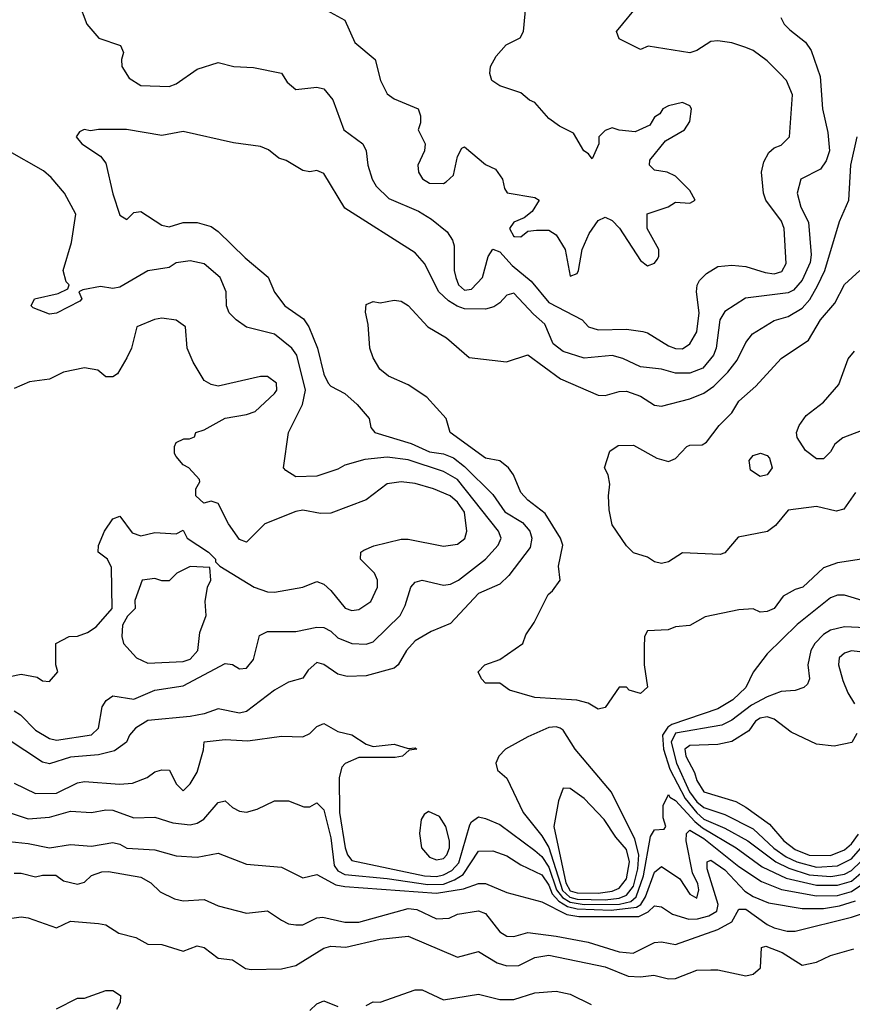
# Model space of a CAD drawing. Header units: inches. Extents: x 2348341 to 2479810, y 460419 to 613669.
# Tile 518 of 656: x 2420766 to 2423132, y 556425 to 559223. Entities that reach past the tile are written whole.
import ezdxf

# ---------------------------------------------------------------- set-up
doc = ezdxf.new("R2010")
doc.units = ezdxf.units.IN
doc.header["$MEASUREMENT"] = 0
doc.layers.add('C4525', color=7, linetype='Continuous')

msp = doc.modelspace()

# ---------------------------------------------------------------- linework, layer by layer
at = {"layer": 'C4525', "color": 2}
for points, elevation in [([(2420933, 559273), (2420956, 559210), (2420990.5, 559170.5), (2421052, 559150), (2421061, 559130), (2421054.8, 559110), (2421056, 559090), (2421076.8, 559056.8), (2421110, 559036.3), (2421190, 559033), (2421210, 559040.5), (2421270, 559082.8), (2421330, 559101), (2421374, 559090), (2421430, 559087.7), (2421510, 559071.3), (2421525.4, 559045.4), (2421550, 559024.7), (2421610, 559031), (2421630, 559026.8), (2421655.6, 558995.6), (2421687.3, 558910), (2421740.7, 558870), (2421750.7, 558850), (2421754.8, 558810), (2421767.3, 558770), (2421778.8, 558750), (2421814.7, 558714.7), (2421899.2, 558679.2), (2421936.2, 558656.2), (2421980.5, 558620.5), (2421996.1, 558596.1), (2422000.4, 558580.4), (2422000.3, 558510), (2422005.7, 558490), (2422012.7, 558470), (2422030, 558454.4), (2422050, 558457.6), (2422080.9, 558490), (2422097, 558550), (2422110, 558570.7), (2422130, 558563.8), (2422165, 558525), (2422219.6, 558479.6), (2422270, 558419.3), (2422364.7, 558370), (2422382, 558350), (2422410, 558342), (2422490, 558343.8), (2422536.7, 558336.7), (2422550, 558333.4), (2422610, 558295.8), (2422630, 558288.5), (2422650, 558288.2), (2422670, 558302), (2422690, 558336), (2422696.9, 558390), (2422689.4, 558450), (2422691.6, 558468.4), (2422698, 558482), (2422718, 558502), (2422750, 558521.6), (2422790, 558525.5), (2422830, 558522), (2422884.4, 558504.4), (2422910, 558501.3), (2422932.1, 558507.9), (2422944.5, 558530), (2422938.7, 558630), (2422931, 558651), (2422886.6, 558710), (2422879.5, 558730), (2422874.5, 558790), (2422881.2, 558818.8), (2422894.5, 558845.5), (2422910, 558858.8), (2422930, 558866.8), (2422954, 558890), (2422962.7, 559010), (2422945.2, 559050), (2422926, 559070), (2422890, 559106), (2422850, 559135.1), (2422830, 559143.7), (2422790, 559157), (2422750, 559162.7), (2422730, 559161.2), (2422690, 559136), (2422670, 559129.3), (2422552, 559148), (2422530, 559138), (2422469.1, 559169.1), (2422462, 559190), (2422529.2, 559270.8)], 74), ([(2421638, 559250), (2421690, 559222), (2421718, 559158), (2421776, 559110), (2421791.3, 559050), (2421810, 559012), (2421830, 558998), (2421898, 558970), (2421904.7, 558950), (2421904.7, 558930), (2421898, 558910), (2421918, 558870), (2421916, 558850), (2421897.3, 558810), (2421898.8, 558790), (2421910.6, 558770.6), (2421930, 558758.8), (2421970, 558758), (2421978, 558762), (2421998.6, 558781.4), (2422010, 558834), (2422022, 558858), (2422030, 558862), (2422090, 558811.3), (2422118, 558798), (2422138, 558770), (2422143.6, 558743.6), (2422151.3, 558731.3), (2422230, 558718), (2422242, 558710), (2422222, 558678), (2422199.8, 558660.2), (2422170, 558648), (2422158, 558630), (2422170, 558607.3), (2422173.2, 558606.8), (2422190, 558606), (2422210, 558622), (2422234.6, 558625.4), (2422270, 558624.7), (2422290, 558611.3), (2422316, 558570), (2422330, 558494), (2422350, 558502), (2422354, 558510), (2422364, 558570), (2422384.1, 558615.9), (2422410, 558652), (2422430, 558662), (2422450, 558652), (2422470.6, 558630.6), (2422530, 558538.8), (2422550, 558524), (2422570, 558531), (2422578, 558542), (2422582.7, 558550), (2422582.7, 558570), (2422549, 558630), (2422549, 558671), (2422608.9, 558691.1), (2422630, 558704.7), (2422670, 558702), (2422686, 558710), (2422670, 558738), (2422630, 558778), (2422606, 558790), (2422570, 558795.3), (2422555.3, 558810), (2422556.4, 558823.6), (2422601.2, 558878.8), (2422655.3, 558910), (2422670, 558934), (2422675.3, 558970), (2422670, 558978), (2422650, 558988), (2422610, 558978), (2422594, 558970), (2422584.7, 558955.3), (2422570, 558946), (2422556.9, 558923.1), (2422515.3, 558904.7), (2422470, 558908.7), (2422450, 558915.3), (2422430, 558908), (2422412, 558890), (2422411.3, 558870), (2422392.7, 558827.3), (2422382, 558842), (2422368.7, 558850), (2422340.2, 558900.2), (2422300.2, 558920.2), (2422270, 558942), (2422230, 558988), (2422214.6, 558994.6), (2422190, 559015.3), (2422130, 559035.3), (2422108, 559050), (2422102, 559070), (2422104, 559090), (2422120.2, 559119.8), (2422148.7, 559151.3), (2422188.4, 559171.6), (2422198, 559190), (2422205.2, 559270)], 78), ([(2422929.2, 559229.2), (2422939, 559210), (2422954.2, 559194.2), (2422999.1, 559159.1), (2423015.6, 559135.6), (2423041.2, 559061.2), (2423047.6, 558970), (2423062.6, 558902.6), (2423067.6, 558850), (2423058.3, 558821.7), (2423041.6, 558798.4), (2422986, 558770), (2422975.1, 558730), (2422985.6, 558690), (2423007.8, 558647.8), (2423015.2, 558555.2), (2423012.8, 558532.8), (2422990, 558483), (2422965.2, 558454.8), (2422950, 558447.2), (2422828.2, 558431.8), (2422770, 558394), (2422755.6, 558370), (2422745.6, 558290), (2422737.6, 558270), (2422707.3, 558232.7), (2422670, 558218.9), (2422630, 558218.7), (2422590, 558230.4), (2422530, 558236.4), (2422480.3, 558260.3), (2422450, 558268.4), (2422370, 558261.3), (2422310, 558280.3), (2422282.4, 558302.4), (2422258.2, 558358.2), (2422225.9, 558385.9), (2422170, 558446), (2422150, 558440.5), (2422130, 558418), (2422112.9, 558407.1), (2422090, 558400.5), (2422030, 558401.1), (2422009.2, 558409.2), (2421984, 558424), (2421957.1, 558450), (2421916.3, 558530), (2421890, 558560.7), (2421690, 558687.3), (2421630, 558786), (2421610, 558794.8), (2421590, 558790.8), (2421570, 558794.8), (2421522.8, 558822.8), (2421502, 558830), (2421473.2, 558853.2), (2421450, 558862.8), (2421372.8, 558872.8), (2421230, 558904.9), (2421170, 558894.4), (2421069.3, 558910.7), (2420989.2, 558910.8), (2420966.8, 558906.8), (2420948.7, 558911.3), (2420935.3, 558904.7), (2420926, 558890), (2420942, 558870), (2420995.3, 558835.3), (2421010, 558815.3), (2421030, 558728), (2421050, 558668), (2421070, 558655.3), (2421090, 558675.3), (2421110, 558678), (2421170, 558639), (2421190, 558634), (2421230, 558646.6), (2421270, 558647), (2421310, 558635.1), (2421330, 558620.9), (2421406.5, 558546.5), (2421471.6, 558491.6), (2421490, 558448.7), (2421519, 558410), (2421572.6, 558372.6), (2421587.6, 558350), (2421611.8, 558290), (2421630, 558215.3), (2421642.7, 558190), (2421650, 558181.2), (2421690, 558161.2), (2421725.2, 558130), (2421759, 558090), (2421764, 558064), (2421775.3, 558050), (2421878.5, 558018.5), (2421930, 557994.8), (2421970, 557989.8), (2421998.2, 557978.2), (2422030, 557953), (2422110, 557873.6), (2422144.7, 557824.7), (2422194.6, 557794.6), (2422215.4, 557770), (2422221.1, 557750), (2422216.8, 557723.2), (2422156.2, 557643.8), (2422130, 557619.3), (2422070, 557592.7), (2421990, 557506.8), (2421935.5, 557484.5), (2421890, 557458), (2421865.2, 557430), (2421841.2, 557390), (2421830, 557380.7), (2421750, 557358.4), (2421696.4, 557356.4), (2421670, 557363), (2421630, 557391), (2421610, 557396), (2421585.6, 557374.4), (2421570, 557352), (2421530, 557340.7), (2421490, 557317.3), (2421410, 557257.1), (2421390, 557252.7), (2421330, 557264.9), (2421289.6, 557250.4), (2421250, 557242.6), (2421130, 557231.8), (2421095.1, 557210), (2421077.2, 557190), (2421069.2, 557170), (2421034.7, 557145.3), (2420990, 557133.7), (2420910, 557127.2), (2420850, 557108.4), (2420830, 557112.7), (2420730, 557179.1)], 70), ([(2423158, 557690), (2423090, 557679.3), (2423050, 557665.2), (2422992, 557610), (2422970, 557604), (2422935.5, 557584.5), (2422910, 557549.6), (2422890, 557540.9), (2422870, 557539.3), (2422850, 557549.2), (2422810, 557546), (2422714, 557526), (2422670, 557501.2), (2422630, 557498), (2422609, 557489), (2422550, 557486), (2422542, 557470), (2422540.7, 557439.3), (2422540.7, 557390), (2422550, 557326), (2422530, 557308), (2422498, 557318), (2422490, 557326), (2422470, 557326), (2422430, 557268.7), (2422410, 557264), (2422381.2, 557281.2), (2422349.4, 557289.4), (2422230, 557297.2), (2422158, 557318), (2422130, 557338), (2422090, 557338), (2422078, 557350), (2422069, 557370), (2422088, 557390), (2422130, 557404.7), (2422195.3, 557450), (2422204.7, 557475.3), (2422228, 557510), (2422268, 557590), (2422280.4, 557599.6), (2422302, 557630), (2422297.2, 557670), (2422309.3, 557730), (2422302.7, 557750), (2422259.6, 557819.6), (2422210, 557857.2), (2422190, 557879), (2422169.4, 557929.4), (2422155.3, 557950), (2422130, 557969.2), (2422090, 557977), (2421988.7, 558050), (2421978, 558090), (2421922.7, 558150), (2421870, 558185.1), (2421814, 558210), (2421789.2, 558230), (2421770, 558262), (2421760.9, 558290), (2421756.5, 558356.5), (2421748.4, 558391.6), (2421750, 558414), (2421770, 558422), (2421790, 558418), (2421830, 558426), (2421850, 558422.8), (2421870, 558410.8), (2421926, 558350), (2421979, 558319), (2422043, 558263), (2422149.3, 558250.7), (2422210, 558271), (2422302.8, 558202.8), (2422410, 558156), (2422430, 558154.8), (2422470, 558166.8), (2422490, 558167.3), (2422530, 558153), (2422570, 558127.7), (2422590, 558124.9), (2422670, 558146), (2422710, 558161.6), (2422738.2, 558181.8), (2422778.7, 558221.3), (2422804.9, 558255.1), (2422830, 558306), (2422849, 558330), (2422910, 558368), (2422950, 558379.5), (2422990, 558403.7), (2423011.6, 558428.4), (2423033.5, 558466.5), (2423053.7, 558510), (2423095.6, 558650), (2423122, 558710), (2423127.6, 558810), (2423146, 558890)], 66), ([(2420750, 557259.3), (2420767.5, 557247.5), (2420810, 557204.4), (2420850, 557180.3), (2420870, 557175.6), (2420970, 557190.4), (2420989.6, 557210), (2420999.5, 557270), (2421011.5, 557288.5), (2421030, 557302), (2421090, 557292.2), (2421150, 557317.4), (2421230, 557330.3), (2421350, 557393.4), (2421370, 557390.8), (2421390, 557378.8), (2421410, 557380.7), (2421430, 557404.7), (2421447.3, 557472.7), (2421470, 557484), (2421550, 557484.4), (2421610, 557497.1), (2421630, 557495.5), (2421650, 557485.5), (2421670, 557466.4), (2421710, 557450.4), (2421750, 557448), (2421770, 557455.5), (2421847.3, 557530), (2421861.7, 557558.3), (2421877, 557610), (2421890, 557624.9), (2421910, 557630.4), (2421970, 557616.4), (2421990, 557619.3), (2422012.7, 557630), (2422089.7, 557690.3), (2422126, 557730), (2422134.5, 557750), (2422127, 557770), (2422010, 557916.4), (2421970, 557939.1), (2421870, 557972.6), (2421810, 557979.7), (2421746.7, 557973.3), (2421690, 557957.2), (2421670, 557946), (2421610, 557926), (2421550, 557924), (2421522, 557942), (2421515.3, 557950), (2421529.2, 558050), (2421569.6, 558130), (2421578, 558170), (2421553.6, 558270), (2421539.3, 558290), (2421489.6, 558329.6), (2421410, 558349.4), (2421381.2, 558370), (2421361.2, 558390), (2421353.2, 558410), (2421352, 558450), (2421335.1, 558490), (2421289.5, 558529.5), (2421250, 558538), (2421210, 558532.3), (2421190, 558519.3), (2421130, 558509.3), (2421050, 558462.7), (2421030, 558459.3), (2420995.3, 558464.7), (2420944.7, 558455.3), (2420934, 558450), (2420942, 558430), (2420936.9, 558423.1), (2420870.5, 558389.5), (2420850, 558386), (2420804, 558404), (2420798, 558410), (2420808, 558430), (2420874.6, 558445.4), (2420902, 558458), (2420906, 558470), (2420898, 558478), (2420889, 558510), (2420913.2, 558590), (2420925.2, 558670), (2420892.7, 558730), (2420854.9, 558774.9), (2420833.3, 558793.3), (2420730, 558852.3)], 74), ([(2423140.9, 557879.1), (2423107.7, 557832.3), (2423086.3, 557826.3), (2423030, 557839.3), (2422950, 557829), (2422914, 557786), (2422890.9, 557769.1), (2422807.7, 557752.3), (2422770, 557708), (2422756.9, 557703.1), (2422650, 557708), (2422610, 557682), (2422590, 557678), (2422570, 557682), (2422550, 557695.3), (2422510, 557708), (2422490, 557728), (2422450, 557788), (2422441.2, 557830), (2422439, 557870), (2422443.1, 557903.1), (2422438, 557930), (2422428, 557950), (2422443.1, 557996.9), (2422466.6, 558013.4), (2422510, 558014), (2422576.8, 557976.8), (2422610, 557967.3), (2422630, 557976), (2422662, 558010), (2422670, 558014), (2422705.2, 558014.8), (2422717.5, 558022.5), (2422754, 558070), (2422790, 558106), (2422810, 558138.8), (2422858, 558182), (2422930, 558260.7), (2423007.6, 558312.4), (2423042, 558370), (2423082.9, 558417.1), (2423110, 558470.8), (2423153.2, 558510)], 62), ([(2420710, 557350.6), (2420770, 557362.8), (2420814.8, 557354.8), (2420830, 557344.7), (2420850, 557342), (2420874, 557370), (2420868.7, 557390), (2420868, 557450), (2420906, 557470), (2420930, 557471), (2420958, 557482), (2420982.7, 557497.3), (2421028.7, 557550), (2421026.3, 557666.3), (2421015.3, 557690), (2420989, 557710), (2420989.1, 557729.1), (2421006.6, 557770), (2421030, 557804.7), (2421050, 557812), (2421084.9, 557764.9), (2421110, 557756), (2421150, 557766), (2421210, 557762), (2421230, 557772), (2421242, 557750), (2421302, 557710), (2421322, 557690), (2421322, 557682), (2421334, 557670), (2421432, 557610), (2421470, 557597.3), (2421490, 557596), (2421570, 557610.8), (2421610, 557626.8), (2421630, 557618.8), (2421650, 557600.7), (2421690.7, 557550.7), (2421710, 557544), (2421730, 557546.8), (2421764, 557570), (2421782.7, 557610), (2421782.7, 557630), (2421774, 557650), (2421734, 557690), (2421735.3, 557710), (2421744.1, 557715.9), (2421772.5, 557727.5), (2421850, 557747.3), (2421870, 557747.3), (2421970, 557726.7), (2422010, 557733), (2422031, 557749), (2422036.3, 557770), (2422030, 557824), (2422010, 557851.6), (2421989.2, 557870), (2421942, 557890), (2421890, 557905.1), (2421850, 557909.5), (2421810, 557903.7), (2421750, 557859), (2421650, 557821.2), (2421620.2, 557820.2), (2421570, 557829.2), (2421550, 557825.2), (2421462, 557790), (2421410, 557738), (2421390, 557746), (2421359, 557790), (2421330, 557848), (2421310, 557855.3), (2421288.9, 557848.9), (2421266, 557870), (2421266, 557890), (2421278, 557910), (2421276.4, 557916.4), (2421246, 557950), (2421230, 557958), (2421210, 557982), (2421205.2, 557990), (2421205.2, 558010), (2421210, 558022), (2421232, 558032), (2421248, 558032), (2421262, 558038), (2421266, 558050), (2421290, 558058), (2421350, 558091), (2421410, 558100.7), (2421435.3, 558110), (2421490, 558161), (2421496, 558170), (2421495.1, 558190), (2421470, 558209), (2421450, 558209), (2421330, 558182), (2421310, 558186), (2421290, 558198), (2421259, 558250), (2421242, 558290), (2421237.2, 558350), (2421210, 558369.3), (2421170, 558374.5), (2421148.5, 558371.5), (2421098.8, 558350), (2421083, 558290), (2421070, 558262), (2421043.6, 558216.4), (2421030, 558208), (2421010, 558208), (2420987.3, 558227.3), (2420950, 558234), (2420890, 558221.2), (2420850, 558202), (2420793.6, 558193.6), (2420750, 558175.3)], 78), ([(2423177.5, 558062.5), (2423104.9, 558035.1), (2423083, 558017), (2423070, 557995.3), (2423050, 557975.3), (2423030, 557975.3), (2422999, 557999), (2422975.3, 558035.3), (2422974, 558050), (2422981.2, 558070), (2423001.5, 558098.5), (2423050, 558136), (2423093.8, 558186.2), (2423120.9, 558259.1), (2423138.6, 558281.4)], 58), ([(2423170, 557569.4), (2423110, 557587.8), (2423090, 557588), (2423070, 557580.5), (2422975.3, 557504.7), (2422890, 557421.2), (2422850, 557369), (2422830, 557325.2), (2422793, 557290), (2422750, 557265.1), (2422619.7, 557220.3), (2422607.8, 557212.2), (2422593.1, 557190), (2422595.3, 557150), (2422613.4, 557093.4), (2422657.5, 557010), (2422690, 556969.4), (2422710, 556951), (2422770, 556925.4), (2422835.3, 556890), (2422914.6, 556830), (2422951.6, 556811.6), (2423010, 556792.7), (2423071.6, 556788.4), (2423110, 556795.3), (2423130, 556805.5), (2423183.3, 556856.7)], 70), ([(2423210, 557492.8), (2423110, 557497.4), (2423070, 557488), (2423050, 557475.6), (2423026, 557450), (2423014.4, 557430), (2423006, 557390), (2423010.4, 557349.6), (2423004.9, 557335.1), (2422994.6, 557325.4), (2422970, 557317), (2422930, 557313.6), (2422890, 557299.1), (2422845.3, 557274.7), (2422790, 557232.1), (2422761.7, 557218.3), (2422630, 557195.2), (2422617.5, 557170), (2422632.1, 557110), (2422669, 557029), (2422690, 557000.2), (2422710, 556984.3), (2422770, 556964.2), (2422850, 556923.9), (2422909.1, 556869.1), (2422944.3, 556844.3), (2422974.4, 556830), (2423030, 556814.4), (2423090, 556818.7), (2423130, 556838.4), (2423174.9, 556890)], 74), ([(2423170, 557425.1), (2423130, 557429.5), (2423110, 557422.7), (2423094.8, 557410), (2423093.4, 557390), (2423105.1, 557345.1), (2423119.1, 557310), (2423138.9, 557278.9)], 78), ([(2423145.2, 557194.8), (2423130.6, 557169.4), (2423081.1, 557158.9), (2423030, 557164.5), (2422958, 557198), (2422910, 557235.1), (2422890, 557242), (2422870, 557238.4), (2422857.3, 557230), (2422838, 557202), (2422790, 557171.6), (2422750, 557162.9), (2422670, 557160.7), (2422656.3, 557150), (2422659.5, 557130), (2422683.4, 557083.4), (2422690, 557061), (2422710, 557028.8), (2422801.4, 557001.4), (2422830, 556985.3), (2422897.1, 556937.1), (2422938, 556890), (2422970, 556864.5), (2423010, 556848.6), (2423070, 556847.5), (2423110, 556863.6), (2423130, 556880.9), (2423150, 556908.5)], 78), ([(2420750, 557053), (2420810, 557023.8), (2420870, 557025.3), (2420930, 557054), (2420950, 557058), (2421049.5, 557050.5), (2421086.6, 557053.4), (2421128, 557070), (2421150, 557086), (2421170, 557091.3), (2421191.3, 557090), (2421210, 557052), (2421230, 557032), (2421250, 557051.3), (2421270, 557084.7), (2421288.4, 557148.4), (2421290, 557170.8), (2421350, 557178), (2421413.7, 557173.7), (2421510, 557187.3), (2421570, 557184.9), (2421590, 557194.8), (2421610, 557214.8), (2421630, 557222.8), (2421670, 557200.7), (2421710, 557191), (2421750, 557164.7), (2421770, 557158), (2421830, 557164.7), (2421870, 557152), (2421890, 557154), (2421894, 557150), (2421872.7, 557147.3), (2421854, 557130), (2421833.2, 557126.8), (2421730, 557126.6), (2421690.4, 557109.6), (2421681.4, 557098.6), (2421674, 557070), (2421674.9, 556970), (2421690.4, 556870), (2421697.1, 556850), (2421710, 556833.4), (2421916, 556790), (2421950, 556788.3), (2421970, 556792.7), (2421994.3, 556805.7), (2422013.4, 556826.6), (2422045.1, 556934.9), (2422050, 556944), (2422070, 556957.3), (2422090, 556953.4), (2422130, 556935.8), (2422230, 556861.7), (2422250, 556844.6), (2422270, 556814.7), (2422291.7, 556750), (2422308.5, 556728.5), (2422330, 556715.3), (2422370, 556708.3), (2422470.3, 556709.7), (2422502.4, 556717.6), (2422518.1, 556730), (2422538.8, 556790), (2422558.3, 556901.7), (2422570, 556921), (2422597.2, 556922.8), (2422602, 556930), (2422594.8, 556954.8), (2422594.5, 556990), (2422610, 557021), (2422613.3, 557013.3), (2422630, 557004.2), (2422684.3, 556944.3), (2422706.2, 556926.2), (2422802, 556870), (2422875.8, 556815.8), (2422943.9, 556783.9), (2423030, 556763.2), (2423090, 556763.2), (2423130, 556775.3), (2423202.5, 556837.5)], 66), ([(2420710, 556978.4), (2420790, 556952.2), (2420850, 556956.4), (2420910, 556973.7), (2420969.5, 556970.5), (2421010, 556978), (2421030, 556977.1), (2421090, 556954.9), (2421150, 556957.1), (2421200.6, 556940.6), (2421250, 556935.3), (2421270, 556939.5), (2421288.7, 556951.3), (2421330, 556998.8), (2421350, 557002.8), (2421370, 556984), (2421390, 556974), (2421410, 556970.8), (2421440.9, 556979.1), (2421490, 557002.8), (2421530, 557002.8), (2421573.6, 556986.4), (2421590, 556986), (2421610, 556998), (2421630, 556978), (2421650, 556898), (2421659.8, 556819.8), (2421670, 556803.9), (2421690, 556793.7), (2421810, 556782.4), (2421925.4, 556765.4), (2421970, 556766.7), (2422001.6, 556778.4), (2422025.9, 556794.1), (2422070, 556860.4), (2422110, 556861.6), (2422150, 556846.7), (2422190, 556821.3), (2422250, 556793.1), (2422270, 556763.7), (2422279.3, 556739.3), (2422297.8, 556717.8), (2422322.5, 556702.5), (2422350, 556695.9), (2422447.2, 556692.8), (2422518.9, 556701.1), (2422531.3, 556708.7), (2422544.7, 556730), (2422570, 556800.5), (2422590, 556816.3), (2422641.6, 556781.6), (2422670, 556738), (2422690, 556726.8), (2422695.6, 556750), (2422693.1, 556766.9), (2422678.3, 556798.3), (2422659.8, 556890), (2422661.1, 556910), (2422670, 556919.5), (2422710, 556896.1), (2422810, 556816.5), (2422874, 556774), (2422930.9, 556750.9), (2423030, 556733.4), (2423090, 556734.6), (2423130, 556745.7), (2423270, 556839.3)], 62), ([(2420718, 556890), (2420790, 556882), (2420850, 556869.2), (2420910, 556879.5), (2420970, 556874), (2421030, 556884.9), (2421050, 556880.4), (2421070, 556868.8), (2421150, 556864.4), (2421210, 556846.7), (2421270, 556843), (2421330, 556854.8), (2421410, 556823), (2421510, 556814.8), (2421570, 556784.4), (2421610, 556794), (2421664.2, 556764.2), (2421690, 556759.7), (2421950, 556741.2), (2422026.6, 556753.4), (2422070, 556768.5), (2422090, 556768.4), (2422150, 556743.1), (2422250, 556716.4), (2422320.4, 556680.4), (2422354.8, 556674.8), (2422525.3, 556674.7), (2422552.3, 556687.7), (2422570, 556704.4), (2422590, 556701.6), (2422620.7, 556680.7), (2422667.1, 556667.1), (2422692.1, 556667.9), (2422724, 556676), (2422747.6, 556690), (2422750.9, 556709.1), (2422719.8, 556810), (2422719.3, 556830), (2422730, 556834.9), (2422770, 556806.7), (2422826.7, 556746.7), (2422850, 556731.7), (2422893.8, 556713.8), (2422990, 556696.9), (2423050, 556697.2), (2423095.5, 556704.5), (2423141.1, 556718.9)], 58), ([(2420750, 556798), (2420770, 556798), (2420810, 556786.8), (2420830, 556792), (2420868.4, 556791.6), (2420890, 556776), (2420930, 556766), (2420950, 556772), (2420970, 556791.3), (2420999, 556801), (2421018, 556802), (2421110, 556786), (2421138, 556770), (2421164.5, 556744.5), (2421205.2, 556725.2), (2421230, 556718.8), (2421290, 556722.8), (2421330, 556704.9), (2421410, 556684), (2421470, 556691), (2421510, 556664), (2421530, 556654), (2421550, 556650.5), (2421570, 556650.5), (2421610, 556670.5), (2421627.6, 556672.4), (2421690, 556658), (2421730, 556658.7), (2421870, 556697.1), (2421894.4, 556694.4), (2421950, 556668), (2421986, 556670), (2422010, 556681), (2422070, 556690.5), (2422090, 556682.8), (2422130, 556631), (2422150, 556619.1), (2422170, 556618), (2422210, 556628.7), (2422290, 556618.9), (2422381.7, 556601.7), (2422470, 556573.7), (2422509.6, 556570.4), (2422570, 556600.7), (2422590, 556602.8), (2422630, 556594.8), (2422750, 556637.4), (2422790, 556659.5), (2422810, 556695.5), (2422830, 556695.2), (2422890, 556651.8), (2422910, 556642.6), (2422947.2, 556632.8), (2422970, 556632.4), (2423130, 556672.7), (2423210, 556699.6)], 54), ([(2420710, 556665.5), (2420770, 556673.4), (2420790, 556670.6), (2420870, 556642), (2420910, 556661), (2420990, 556654.8), (2421010, 556650.8), (2421047.5, 556627.5), (2421095.2, 556615.2), (2421130, 556596), (2421170, 556594.8), (2421230, 556576), (2421270, 556590.7), (2421290, 556586), (2421330, 556556), (2421370, 556551.3), (2421407.1, 556527.1), (2421423.5, 556523.5), (2421510, 556525.5), (2421550, 556535.5), (2421630, 556584.9), (2421650, 556590.6), (2421692.9, 556587.1), (2421790, 556610.4), (2421870, 556619.1), (2422010, 556559.1), (2422070, 556575.5), (2422123, 556543), (2422150, 556534), (2422184.4, 556535.6), (2422230, 556558), (2422270, 556564.9), (2422430, 556531.6), (2422494.9, 556505.1), (2422530, 556503.1), (2422568.1, 556508.1), (2422610, 556497.1), (2422630, 556498.4), (2422690, 556521.6), (2422730, 556523), (2422750, 556523), (2422830, 556505.5), (2422850, 556510.7), (2422871.3, 556528.7), (2422874, 556586), (2422886, 556590), (2422932.4, 556572.4), (2422990, 556536.3), (2423030, 556544.9), (2423070, 556564), (2423137, 556583)], 50), ([(2420870, 556412), (2420930, 556442), (2420950, 556442), (2421010, 556464.7), (2421030, 556464.7), (2421052, 556450), (2421051.3, 556430), (2421041, 556410)], 46), ([(2421750, 556422), (2421770, 556432), (2421790, 556431.3), (2421890, 556466), (2421910, 556466), (2421970, 556438), (2422070, 556454), (2422130, 556438.8), (2422170, 556438.8), (2422230, 556457.3), (2422290, 556462.8), (2422330, 556454), (2422390, 556424)], 46), ([(2421590, 556407.7), (2421610, 556426.8), (2421630, 556434.8), (2421670, 556418.8)], 46)]:
    msp.add_lwpolyline(points, dxfattribs=dict(at, elevation=elevation))
for points, elevation in [([(2422870, 557925.2), (2422842.7, 557942.7), (2422839, 557970), (2422850, 557984.7), (2422870.9, 557990.9), (2422890, 557984.7), (2422896.8, 557976.8), (2422904.7, 557950), (2422890, 557929.2)], 58), ([(2421250, 557668.7), (2421212, 557650), (2421190, 557628.7), (2421170, 557628), (2421150, 557635.3), (2421114, 557630), (2421092.7, 557572.7), (2421094, 557550), (2421071.6, 557528.4), (2421058, 557502), (2421056, 557470), (2421061, 557450), (2421098, 557410), (2421130, 557394.8), (2421230, 557399.3), (2421250, 557406), (2421272, 557430), (2421278, 557482), (2421296, 557530), (2421293.2, 557570), (2421299, 557610), (2421308.7, 557630), (2421306, 557666)], 78), ([(2422290, 557214), (2422270, 557211.6), (2422210, 557185.1), (2422146.8, 557150), (2422127.7, 557130), (2422119.1, 557110), (2422124, 557090), (2422150, 557067.3), (2422196.4, 556970), (2422250, 556903.7), (2422270, 556870.3), (2422308.6, 556748.6), (2422329.6, 556729.6), (2422350, 556724.2), (2422430, 556721.5), (2422470, 556727), (2422490, 556735.3), (2422510, 556760.3), (2422522.2, 556810), (2422525.5, 556850), (2422513.9, 556893.9), (2422447.7, 557027.7), (2422344.5, 557150), (2422310, 557204), (2422302, 557210)], 70), ([(2422310, 557039), (2422297.1, 557002.9), (2422283.6, 556930), (2422317.5, 556770), (2422330, 556747.8), (2422350, 556742.2), (2422410, 556740.8), (2422450, 556746.1), (2422470, 556754.6), (2422490, 556781.6), (2422498.5, 556830), (2422490, 556865.1), (2422459.6, 556899.6), (2422426.6, 556950), (2422370, 557009.6), (2422330, 557038)], 74), ([(2421927.3, 556972.7), (2421915.3, 556964.7), (2421906.8, 556950), (2421902, 556910), (2421908, 556870), (2421930, 556843), (2421950, 556835.5), (2421970, 556839.3), (2421979.6, 556850), (2421987.3, 556870), (2421987.3, 556890), (2421977, 556930), (2421958.4, 556958.4)], 70)]:
    msp.add_lwpolyline(points, close=True, dxfattribs=dict(at, elevation=elevation))

doc.saveas('drawing.dxf')
